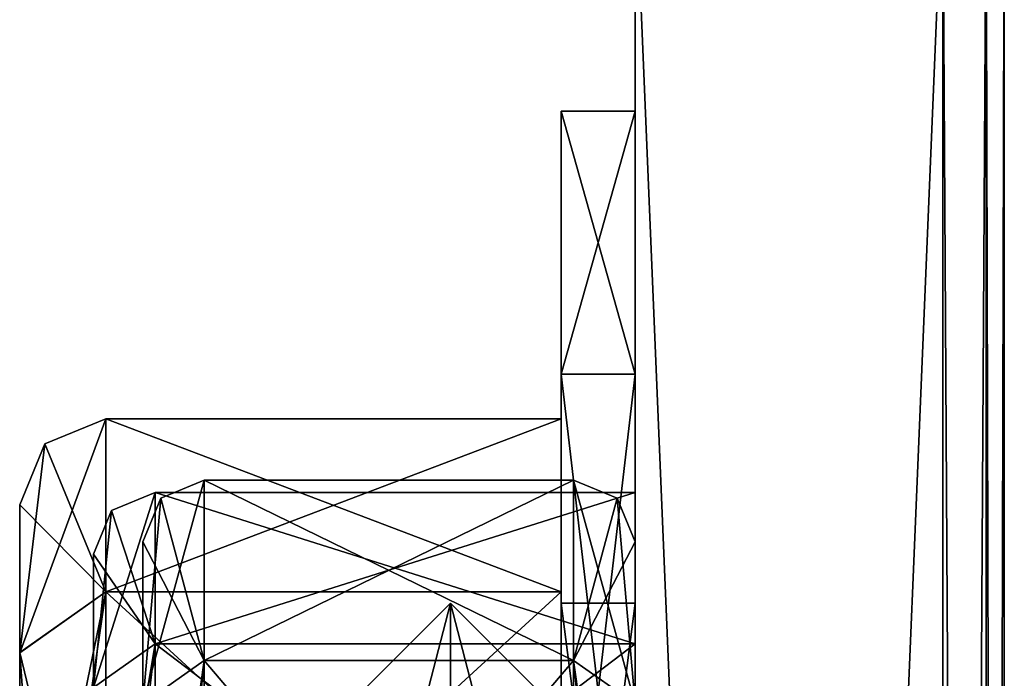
# Model space of a CAD drawing. Header units: millimetres. Extents: x -12 to 310, y -379 to 242.
# Tile 405 of 656: x 67.1 to 75.1, y 23.39 to 28.74. Entities that reach past the tile are written whole.
import ezdxf

# ---------------------------------------------------------------- set-up
doc = ezdxf.new("R2010")
doc.units = ezdxf.units.MM
doc.header["$LTSCALE"] = 65.185185
for name, color, linetype in [('2304', 7, 'CONTINUOUS'), ('2307', 7, 'CONTINUOUS'), ('2310', 7, 'CONTINUOUS'), ('2314', 7, 'CONTINUOUS'), ('2315', 7, 'CONTINUOUS'), ('2319', 7, 'CONTINUOUS'), ('2328', 7, 'CONTINUOUS'), ('2329', 7, 'CONTINUOUS'), ('2330', 7, 'CONTINUOUS'), ('2332', 7, 'CONTINUOUS'), ('2341', 7, 'CONTINUOUS'), ('2342', 7, 'CONTINUOUS'), ('2343', 7, 'CONTINUOUS'), ('2344', 7, 'CONTINUOUS'), ('2345', 7, 'CONTINUOUS'), ('2346', 7, 'CONTINUOUS'), ('2349', 7, 'CONTINUOUS'), ('2358', 7, 'CONTINUOUS'), ('2364', 7, 'CONTINUOUS'), ('2365', 7, 'CONTINUOUS'), ('2366', 7, 'CONTINUOUS'), ('2367', 7, 'CONTINUOUS'), ('2373', 7, 'CONTINUOUS'), ('2374', 7, 'CONTINUOUS'), ('2375', 7, 'CONTINUOUS'), ('2388', 7, 'CONTINUOUS'), ('2389', 7, 'CONTINUOUS'), ('2390', 7, 'CONTINUOUS'), ('2392', 7, 'CONTINUOUS'), ('4476', 7, 'CONTINUOUS'), ('4477', 7, 'CONTINUOUS'), ('4478', 7, 'CONTINUOUS'), ('4479', 7, 'CONTINUOUS'), ('4943', 7, 'CONTINUOUS'), ('4948', 7, 'CONTINUOUS'), ('4949', 7, 'CONTINUOUS'), ('4950', 7, 'CONTINUOUS'), ('4954', 7, 'CONTINUOUS'), ('4963', 7, 'CONTINUOUS'), ('4964', 7, 'CONTINUOUS'), ('4965', 7, 'CONTINUOUS'), ('4966', 7, 'CONTINUOUS'), ('4967', 7, 'CONTINUOUS'), ('4968', 7, 'CONTINUOUS')]:
    doc.layers.add(name, color=color, linetype=linetype)

msp = doc.modelspace()

# ---------------------------------------------------------------- linework, layer by layer
at = {"layer": '2304', "linetype": 'CONTINUOUS'}
for points in [[(75.1, 36.7174, 173.2176), (75.1, -39.5, 166.5), (75.1, 39.5, 166.5), (75.1, 36.7174, 173.2176)], [(75.1, 39.5, 166.5), (75.1, -39.5, 166.5), (75.1, -11, 156.5), (75.1, 39.5, 166.5)], [(75.1, 39.5, -193.5), (75.1, -39.5, -193.5), (75.1, -36.7174, -200.2176), (75.1, 39.5, -193.5)], [(75.1, -39.5, -193.5), (75.1, 39.5, -193.5), (75.1, 8.4866, -173.4841), (75.1, -39.5, -193.5)], [(75.1, 39.5, -193.5), (75.1, 39.5, 166.5), (75.1, 11.9991, -165.0423), (75.1, 39.5, -193.5)], [(75.1, 18.5, 43), (75.1, 39.5, 166.5), (75.1, 15.4247, 50.4245), (75.1, 18.5, 43)], [(75.1, 39.5, 166.5), (75.1, 18.5, 43), (75.1, 18.5, 27), (75.1, 39.5, 166.5)], [(75.1, 15.4247, 50.4245), (75.1, 39.5, 166.5), (75.1, 8, 53.5), (75.1, 15.4247, 50.4245)], [(75.1, 8, 53.5), (75.1, 39.5, 166.5), (75.1, -8, 53.5), (75.1, 8, 53.5)], [(75.1, -8, 53.5), (75.1, 39.5, 166.5), (75.1, 18.4245, 116.5753), (75.1, -8, 53.5)], [(75.1, 39.5, 166.5), (75.1, 18.5, 27), (75.1, 6.5199, -61.2948), (75.1, 39.5, 166.5)], [(75.1, 6.4908, -68.7562), (75.1, 39.5, 166.5), (75.1, 6.5199, -61.2948), (75.1, 6.4908, -68.7562)], [(75.1, 39.5, 166.5), (75.1, 6.4908, -68.7562), (75.1, 0, -153), (75.1, 39.5, 166.5)], [(75.1, 11.9991, -165.0423), (75.1, 39.5, 166.5), (75.1, 8.5362, -156.5658), (75.1, 11.9991, -165.0423)], [(75.1, 8.5362, -156.5658), (75.1, 39.5, 166.5), (75.1, 4.6285, -153.9297), (75.1, 8.5362, -156.5658)], [(75.1, 4.6285, -153.9297), (75.1, 39.5, 166.5), (75.1, 0, -153), (75.1, 4.6285, -153.9297)], [(75.1, 21.5, 146), (75.1, 39.5, 166.5), (75.1, 18.4247, 153.4245), (75.1, 21.5, 146)], [(75.1, 39.5, 166.5), (75.1, 21.5, 146), (75.1, 21.5, 124), (75.1, 39.5, 166.5)], [(75.1, 18.4247, 153.4245), (75.1, 39.5, 166.5), (75.1, 11, 156.5), (75.1, 18.4247, 153.4245)], [(75.1, 11, 156.5), (75.1, 39.5, 166.5), (75.1, -11, 156.5), (75.1, 11, 156.5)], [(75.1, 18.4245, 116.5753), (75.1, 39.5, 166.5), (75.1, 21.5, 124), (75.1, 18.4245, 116.5753)], [(75.1, 36.7176, -200.2174), (75.1, 39.5, -193.5), (75.1, -36.7174, -200.2176), (75.1, 36.7176, -200.2174)], [(75.1, 8.4866, -173.4841), (75.1, 39.5, -193.5), (75.1, 11.9991, -165.0423), (75.1, 8.4866, -173.4841)], [(75.1, 30, -203), (75.1, 36.7176, -200.2174), (75.1, -30, -203), (75.1, 30, -203)], [(75.1, -30, -203), (75.1, 36.7176, -200.2174), (75.1, -36.7174, -200.2176), (75.1, -30, -203)], [(75.1, -36.7176, 173.2174), (75.1, -39.5, 166.5), (75.1, 36.7174, 173.2176), (75.1, -36.7176, 173.2174)], [(75.1, 30, 176), (75.1, -36.7176, 173.2174), (75.1, 36.7174, 173.2176), (75.1, 30, 176)], [(75.1, -30, 176), (75.1, -36.7176, 173.2174), (75.1, 30, 176), (75.1, -30, 176)]]:
    msp.add_3dface(points, dxfattribs=at)
at = {"layer": '2307', "linetype": 'CONTINUOUS'}
for points in [[(72.1, 37.0709, -200.5712), (72.1, -40, -193.5), (72.1, 40, -193.5), (72.1, 37.0709, -200.5712)], [(72.1, 40, -193.5), (72.1, -40, -193.5), (72.1, 0, -177), (72.1, 40, -193.5)], [(72.1, -40, 166.5), (72.1, -37.0709, 173.5712), (72.1, 40, 166.5), (72.1, -40, 166.5)], [(72.1, -40, 166.5), (72.1, 40, 166.5), (72.1, 20.7, 163), (72.1, -40, 166.5)], [(72.1, 40, 166.5), (72.1, -37.0709, 173.5712), (72.1, 37.0712, 173.5709), (72.1, 40, 166.5)], [(72.1, 40, 166.5), (72.1, 40, -193.5), (72.1, 28, 155.7), (72.1, 40, 166.5)], [(72.1, 6.4908, -61.2438), (72.1, 40, -193.5), (72.1, 6.5199, -68.7052), (72.1, 6.4908, -61.2438)], [(72.1, 40, -193.5), (72.1, 6.4908, -61.2438), (72.1, -8, 11), (72.1, 40, -193.5)], [(72.1, 6.5199, -68.7052), (72.1, 40, -193.5), (72.1, 3.7833, -71.475), (72.1, 6.5199, -68.7052)], [(72.1, 3.7833, -71.475), (72.1, 40, -193.5), (72.1, 0, -72.5), (72.1, 3.7833, -71.475)], [(72.1, 0, -72.5), (72.1, 40, -193.5), (72.1, 8.4866, -156.5159), (72.1, 0, -72.5)], [(72.1, 8.4866, -156.5159), (72.1, 40, -193.5), (72.1, 11.9991, -164.9577), (72.1, 8.4866, -156.5159)], [(72.1, 11.9991, -164.9577), (72.1, 40, -193.5), (72.1, 8.5362, -173.4342), (72.1, 11.9991, -164.9577)], [(72.1, 8.5362, -173.4342), (72.1, 40, -193.5), (72.1, 4.6285, -176.0703), (72.1, 8.5362, -173.4342)], [(72.1, 4.6285, -176.0703), (72.1, 40, -193.5), (72.1, 0, -177), (72.1, 4.6285, -176.0703)], [(72.1, 28, 155.7), (72.1, 40, -193.5), (72.1, 28, 114.3), (72.1, 28, 155.7)], [(72.1, 28, 114.3), (72.1, 40, -193.5), (72.1, 25.8619, 109.1382), (72.1, 28, 114.3)], [(72.1, 25.8619, 109.1382), (72.1, 40, -193.5), (72.1, 20.7, 107), (72.1, 25.8619, 109.1382)], [(72.1, 20.7, 107), (72.1, 40, -193.5), (72.1, 24, 43), (72.1, 20.7, 107)], [(72.1, 24, 43), (72.1, 40, -193.5), (72.1, 24, 27), (72.1, 24, 43)], [(72.1, 24, 27), (72.1, 40, -193.5), (72.1, 19.3131, 15.6869), (72.1, 24, 27)], [(72.1, 19.3131, 15.6869), (72.1, 40, -193.5), (72.1, 8, 11), (72.1, 19.3131, 15.6869)], [(72.1, 8, 11), (72.1, 40, -193.5), (72.1, -8, 11), (72.1, 8, 11)], [(72.1, 20.7, 163), (72.1, 40, 166.5), (72.1, 25.8618, 160.8619), (72.1, 20.7, 163)], [(72.1, 25.8618, 160.8619), (72.1, 40, 166.5), (72.1, 28, 155.7), (72.1, 25.8618, 160.8619)], [(72.1, -37.0709, 173.5712), (72.1, -30, 176.5), (72.1, 37.0712, 173.5709), (72.1, -37.0709, 173.5712)], [(72.1, 37.0712, 173.5709), (72.1, -30, 176.5), (72.1, 30, 176.5), (72.1, 37.0712, 173.5709)], [(72.1, -37.0712, -200.5709), (72.1, -40, -193.5), (72.1, 37.0709, -200.5712), (72.1, -37.0712, -200.5709)], [(72.1, 30, -203.5), (72.1, -37.0712, -200.5709), (72.1, 37.0709, -200.5712), (72.1, 30, -203.5)], [(72.1, -30, -203.5), (72.1, -37.0712, -200.5709), (72.1, 30, -203.5), (72.1, -30, -203.5)], [(72.1, 19.3131, 54.3131), (72.1, 20.7, 107), (72.1, 24, 43), (72.1, 19.3131, 54.3131)]]:
    msp.add_3dface(points, dxfattribs=at)
at = {"layer": '2310', "linetype": 'CONTINUOUS'}
for points in [[(74.9536, -30, -203.3536), (74.6, -30, -203.5), (74.9536, 30, -203.3536), (74.9536, -30, -203.3536)], [(74.9536, 30, -203.3536), (74.6, -30, -203.5), (74.6, 30, -203.5), (74.9536, 30, -203.3536)], [(75.1, 30, -203), (75.1, -30, -203), (74.9536, -30, -203.3536), (75.1, 30, -203)], [(75.1, 30, -203), (74.9536, -30, -203.3536), (74.9536, 30, -203.3536), (75.1, 30, -203)]]:
    msp.add_3dface(points, dxfattribs=at)
at = {"layer": '2314', "linetype": 'CONTINUOUS'}
for points in [[(74.9536, -30, 176.3536), (74.9536, 30, 176.3536), (74.6, 30, 176.5), (74.9536, -30, 176.3536)], [(75.1, -30, 176), (75.1, 30, 176), (74.9536, 30, 176.3536), (75.1, -30, 176)], [(74.9536, -30, 176.3536), (75.1, -30, 176), (74.9536, 30, 176.3536), (74.9536, -30, 176.3536)], [(74.6, -30, 176.5), (74.9536, -30, 176.3536), (74.6, 30, 176.5), (74.6, -30, 176.5)]]:
    msp.add_3dface(points, dxfattribs=at)
at = {"layer": '2315', "linetype": 'CONTINUOUS'}
for points in [[(72.1, 30, 176.5), (72.1, -30, 176.5), (74.6, 30, 176.5), (72.1, 30, 176.5)], [(72.1, -30, 176.5), (74.6, -30, 176.5), (74.6, 30, 176.5), (72.1, -30, 176.5)]]:
    msp.add_3dface(points, dxfattribs=at)
at = {"layer": '2319', "linetype": 'CONTINUOUS'}
for points in [[(72.1, -30, -203.5), (72.1, 30, -203.5), (74.6, -30, -203.5), (72.1, -30, -203.5)], [(74.6, -30, -203.5), (72.1, 30, -203.5), (74.6, 30, -203.5), (74.6, -30, -203.5)]]:
    msp.add_3dface(points, dxfattribs=at)
at = {"layer": '2328', "linetype": 'CONTINUOUS'}
for points in [[(72.1, 28, 114.3), (72.1, 25.8619, 109.1382), (71.5, 28, 114.3), (72.1, 28, 114.3)], [(71.5, 28, 114.3), (72.1, 25.8619, 109.1382), (71.5, 25.8618, 109.1381), (71.5, 28, 114.3)], [(72.1, 25.8619, 109.1382), (72.1, 20.7, 107), (71.5, 25.8618, 109.1381), (72.1, 25.8619, 109.1382)], [(72.1, 20.7, 107), (71.5, 20.7, 107), (71.5, 25.8618, 109.1381), (72.1, 20.7, 107)]]:
    msp.add_3dface(points, dxfattribs=at)
at = {"layer": '2329', "linetype": 'CONTINUOUS'}
for points in [[(72.1, 28, 155.7), (72.1, 28, 114.3), (71.5, 28, 155.7), (72.1, 28, 155.7)], [(72.1, 28, 114.3), (71.5, 28, 114.3), (71.5, 28, 155.7), (72.1, 28, 114.3)]]:
    msp.add_3dface(points, dxfattribs=at)
at = {"layer": '2330', "linetype": 'CONTINUOUS'}
for points in [[(72.1, 25.8618, 160.8619), (72.1, 28, 155.7), (71.5, 25.8619, 160.8618), (72.1, 25.8618, 160.8619)], [(72.1, 28, 155.7), (71.5, 28, 155.7), (71.5, 25.8619, 160.8618), (72.1, 28, 155.7)], [(71.5, 20.7, 163), (72.1, 25.8618, 160.8619), (71.5, 25.8619, 160.8618), (71.5, 20.7, 163)], [(72.1, 20.7, 163), (72.1, 25.8618, 160.8619), (71.5, 20.7, 163), (72.1, 20.7, 163)]]:
    msp.add_3dface(points, dxfattribs=at)
at = {"layer": '2332', "linetype": 'CONTINUOUS'}
for points in [[(71.5, 28, 114.3), (71.5, 25.8618, 109.1381), (71.5, 28, 155.7), (71.5, 28, 114.3)], [(71.5, 28, 155.7), (71.5, 25.8618, 109.1381), (71.5, 25.8619, 160.8618), (71.5, 28, 155.7)], [(71.5, 25.8619, 160.8618), (71.5, 25.8618, 109.1381), (71.5, 25.5, 114.3), (71.5, 25.8619, 160.8618)], [(71.5, 20.7, 163), (71.5, 25.8619, 160.8618), (71.5, 20.7, 160.5), (71.5, 20.7, 163)], [(71.5, 20.7, 160.5), (71.5, 25.8619, 160.8618), (71.5, 24.0935, 159.0933), (71.5, 20.7, 160.5)], [(71.5, 24.0935, 159.0933), (71.5, 25.8619, 160.8618), (71.5, 25.5, 155.7), (71.5, 24.0935, 159.0933)], [(71.5, 25.5, 155.7), (71.5, 25.8619, 160.8618), (71.5, 25.5, 114.3), (71.5, 25.5, 155.7)], [(71.5, 25.8618, 109.1381), (71.5, 20.7, 107), (71.5, 24.0933, 110.9065), (71.5, 25.8618, 109.1381)], [(71.5, 25.5, 114.3), (71.5, 25.8618, 109.1381), (71.5, 24.0933, 110.9065), (71.5, 25.5, 114.3)], [(71.5, 24.0933, 110.9065), (71.5, 20.7, 107), (71.5, 20.7, 109.5), (71.5, 24.0933, 110.9065)]]:
    msp.add_3dface(points, dxfattribs=at)
at = {"layer": '2341', "linetype": 'CONTINUOUS'}
for points in [[(71.5, 25.5, 114.3), (71.5, 24.0933, 110.9065), (67.8, 25.5, 114.3), (71.5, 25.5, 114.3)], [(67.8, 25.5, 114.3), (71.5, 24.0933, 110.9065), (67.8, 24.0941, 110.9059), (67.8, 25.5, 114.3)], [(71.5, 24.0933, 110.9065), (71.5, 20.7, 109.5), (67.8, 24.0941, 110.9059), (71.5, 24.0933, 110.9065)], [(71.5, 20.7, 109.5), (67.8, 20.7, 109.5), (67.8, 24.0941, 110.9059), (71.5, 20.7, 109.5)]]:
    msp.add_3dface(points, dxfattribs=at)
at = {"layer": '2342', "linetype": 'CONTINUOUS'}
for points in [[(67.8, 25.5, 114.3), (67.8, 24.0941, 110.9059), (67.305, 25.295, 114.3), (67.8, 25.5, 114.3)], [(67.305, 25.295, 114.3), (67.8, 24.0941, 110.9059), (67.1, 24.8, 114.3), (67.305, 25.295, 114.3)], [(67.1, 24.8, 114.3), (67.8, 24.0941, 110.9059), (67.1, 23.5986, 111.4015), (67.1, 24.8, 114.3)], [(67.8, 24.0941, 110.9059), (67.8, 20.7, 109.5), (67.1, 23.5986, 111.4015), (67.8, 24.0941, 110.9059)], [(67.8, 20.7, 109.5), (67.305, 20.7, 109.705), (67.1, 23.5986, 111.4015), (67.8, 20.7, 109.5)], [(67.305, 20.7, 109.705), (67.1, 20.7, 110.2), (67.1, 23.5986, 111.4015), (67.305, 20.7, 109.705)]]:
    msp.add_3dface(points, dxfattribs=at)
at = {"layer": '2343', "linetype": 'CONTINUOUS'}
for points in [[(67.8, 25.5, 114.3), (67.305, 25.295, 114.3), (67.8, 25.5, 155.7), (67.8, 25.5, 114.3)], [(67.8, 25.5, 155.7), (67.305, 25.295, 114.3), (67.305, 25.295, 155.7), (67.8, 25.5, 155.7)], [(67.305, 25.295, 114.3), (67.1, 24.8, 114.3), (67.305, 25.295, 155.7), (67.305, 25.295, 114.3)], [(67.305, 25.295, 155.7), (67.1, 24.8, 114.3), (67.1, 24.8, 155.7), (67.305, 25.295, 155.7)]]:
    msp.add_3dface(points, dxfattribs=at)
at = {"layer": '2344', "linetype": 'CONTINUOUS'}
for points in [[(71.5, 25.5, 155.7), (71.5, 25.5, 114.3), (67.8, 25.5, 155.7), (71.5, 25.5, 155.7)], [(71.5, 25.5, 114.3), (67.8, 25.5, 114.3), (67.8, 25.5, 155.7), (71.5, 25.5, 114.3)]]:
    msp.add_3dface(points, dxfattribs=at)
at = {"layer": '2345', "linetype": 'CONTINUOUS'}
for points in [[(71.5, 24.0935, 159.0933), (71.5, 25.5, 155.7), (67.8, 24.0941, 159.0941), (71.5, 24.0935, 159.0933)], [(71.5, 25.5, 155.7), (67.8, 25.5, 155.7), (67.8, 24.0941, 159.0941), (71.5, 25.5, 155.7)], [(67.8, 20.7, 160.5), (71.5, 24.0935, 159.0933), (67.8, 24.0941, 159.0941), (67.8, 20.7, 160.5)], [(71.5, 20.7, 160.5), (71.5, 24.0935, 159.0933), (67.8, 20.7, 160.5), (71.5, 20.7, 160.5)]]:
    msp.add_3dface(points, dxfattribs=at)
at = {"layer": '2346', "linetype": 'CONTINUOUS'}
for points in [[(67.8, 25.5, 155.7), (67.305, 25.295, 155.7), (67.1, 23.5985, 158.5986), (67.8, 25.5, 155.7)], [(67.8, 24.0941, 159.0941), (67.8, 25.5, 155.7), (67.1, 23.5985, 158.5986), (67.8, 24.0941, 159.0941)], [(67.305, 25.295, 155.7), (67.1, 24.8, 155.7), (67.1, 23.5985, 158.5986), (67.305, 25.295, 155.7)], [(67.305, 20.7, 160.295), (67.8, 24.0941, 159.0941), (67.1, 20.7, 159.8), (67.305, 20.7, 160.295)], [(67.1, 20.7, 159.8), (67.8, 24.0941, 159.0941), (67.1, 23.5985, 158.5986), (67.1, 20.7, 159.8)], [(67.8, 20.7, 160.5), (67.8, 24.0941, 159.0941), (67.305, 20.7, 160.295), (67.8, 20.7, 160.5)]]:
    msp.add_3dface(points, dxfattribs=at)
at = {"layer": '2349', "linetype": 'CONTINUOUS'}
for points in [[(67.1, 24.8, 114.3), (67.1, 23.5986, 111.4015), (67.1, 22.25, 114.3), (67.1, 24.8, 114.3)], [(67.1, 24.8, 155.7), (67.1, 24.8, 114.3), (67.1, 22.25, 155.7), (67.1, 24.8, 155.7)], [(67.1, 22.25, 155.7), (67.1, 24.8, 114.3), (67.1, 22.25, 114.3), (67.1, 22.25, 155.7)], [(67.1, 23.5985, 158.5986), (67.1, 24.8, 155.7), (67.1, 20.7, 157.25), (67.1, 23.5985, 158.5986)], [(67.1, 20.7, 157.25), (67.1, 24.8, 155.7), (67.1, 21.796, 156.796), (67.1, 20.7, 157.25)], [(67.1, 21.796, 156.796), (67.1, 24.8, 155.7), (67.1, 22.25, 155.7), (67.1, 21.796, 156.796)], [(67.1, 20.7, 110.2), (67.1, -23.5985, 111.4014), (67.1, 23.5986, 111.4015), (67.1, 20.7, 110.2)], [(67.1, 23.5986, 111.4015), (67.1, -23.5985, 111.4014), (67.1, -20.7, 112.75), (67.1, 23.5986, 111.4015)], [(67.1, 22.25, 114.3), (67.1, 23.5986, 111.4015), (67.1, 21.796, 113.204), (67.1, 22.25, 114.3)], [(67.1, 21.796, 113.204), (67.1, 23.5986, 111.4015), (67.1, 20.7, 112.75), (67.1, 21.796, 113.204)], [(67.1, 20.7, 112.75), (67.1, 23.5986, 111.4015), (67.1, -20.7, 112.75), (67.1, 20.7, 112.75)], [(67.1, -23.5986, 158.5985), (67.1, -20.7, 159.8), (67.1, 23.5985, 158.5986), (67.1, -23.5986, 158.5985)], [(67.1, -23.5986, 158.5985), (67.1, 23.5985, 158.5986), (67.1, 20.7, 157.25), (67.1, -23.5986, 158.5985)], [(67.1, -20.7, 159.8), (67.1, 20.7, 159.8), (67.1, 23.5985, 158.5986), (67.1, -20.7, 159.8)]]:
    msp.add_3dface(points, dxfattribs=at)
at = {"layer": '2358', "linetype": 'CONTINUOUS'}
for points in [[(67.7, 22.25, 114.3), (67.7, 21.796, 113.204), (67.7, 24.4, 114.3), (67.7, 22.25, 114.3)], [(67.7, 22.25, 155.7), (67.7, 22.25, 114.3), (67.7, 24.4, 155.7), (67.7, 22.25, 155.7)], [(67.7, 24.4, 155.7), (67.7, 22.25, 114.3), (67.7, 24.4, 114.3), (67.7, 24.4, 155.7)], [(67.7, 24.4, 114.3), (67.7, 21.796, 113.204), (67.7, 23.3157, 111.6842), (67.7, 24.4, 114.3)], [(67.7, 23.3158, 158.3157), (67.7, 22.25, 155.7), (67.7, 24.4, 155.7), (67.7, 23.3158, 158.3157)]]:
    msp.add_3dface(points, dxfattribs=at)
at = {"layer": '2364', "linetype": 'CONTINUOUS'}
for points in [[(67.8464, 24.7536, 114.3), (67.7, 23.3157, 111.6842), (68.2, 24.9, 114.3), (67.8464, 24.7536, 114.3)], [(68.2, 24.9, 114.3), (67.7, 23.3157, 111.6842), (68.2, 23.6698, 111.3302), (68.2, 24.9, 114.3)], [(67.7, 24.4, 114.3), (67.7, 23.3157, 111.6842), (67.8464, 24.7536, 114.3), (67.7, 24.4, 114.3)], [(67.7, 23.3157, 111.6842), (67.7, 20.7, 110.6), (68.2, 23.6698, 111.3302), (67.7, 23.3157, 111.6842)], [(67.7, 20.7, 110.6), (67.8464, 20.7, 110.2464), (68.2, 23.6698, 111.3302), (67.7, 20.7, 110.6)], [(67.8464, 20.7, 110.2464), (68.2, 20.7, 110.1), (68.2, 23.6698, 111.3302), (67.8464, 20.7, 110.2464)]]:
    msp.add_3dface(points, dxfattribs=at)
at = {"layer": '2365', "linetype": 'CONTINUOUS'}
for points in [[(67.8464, 24.7536, 114.3), (68.2, 24.9, 114.3), (67.8464, 24.7536, 155.7), (67.8464, 24.7536, 114.3)], [(67.8464, 24.7536, 155.7), (68.2, 24.9, 114.3), (68.2, 24.9, 155.7), (67.8464, 24.7536, 155.7)], [(67.7, 24.4, 155.7), (67.7, 24.4, 114.3), (67.8464, 24.7536, 114.3), (67.7, 24.4, 155.7)], [(67.7, 24.4, 155.7), (67.8464, 24.7536, 114.3), (67.8464, 24.7536, 155.7), (67.7, 24.4, 155.7)]]:
    msp.add_3dface(points, dxfattribs=at)
at = {"layer": '2366', "linetype": 'CONTINUOUS'}
for points in [[(67.8464, 24.7536, 155.7), (68.2, 24.9, 155.7), (68.2, 23.6698, 158.6698), (67.8464, 24.7536, 155.7)], [(67.7, 24.4, 155.7), (67.8464, 24.7536, 155.7), (68.2, 23.6698, 158.6698), (67.7, 24.4, 155.7)], [(67.7, 23.3158, 158.3157), (67.7, 24.4, 155.7), (68.2, 23.6698, 158.6698), (67.7, 23.3158, 158.3157)], [(68.2, 20.7, 159.9), (67.7, 23.3158, 158.3157), (68.2, 23.6698, 158.6698), (68.2, 20.7, 159.9)]]:
    msp.add_3dface(points, dxfattribs=at)
at = {"layer": '2367', "linetype": 'CONTINUOUS'}
for points in [[(68.2, 23.6698, 158.6698), (68.2, 24.9, 155.7), (72.1, 23.6691, 158.6693), (68.2, 23.6698, 158.6698)], [(72.1, 23.6691, 158.6693), (68.2, 24.9, 155.7), (72.1, 24.9, 155.7), (72.1, 23.6691, 158.6693)], [(68.2, 20.7, 159.9), (68.2, 23.6698, 158.6698), (72.1, 20.7, 159.9), (68.2, 20.7, 159.9)], [(72.1, 20.7, 159.9), (68.2, 23.6698, 158.6698), (72.1, 23.6691, 158.6693), (72.1, 20.7, 159.9)]]:
    msp.add_3dface(points, dxfattribs=at)
at = {"layer": '2373', "linetype": 'CONTINUOUS'}
for points in [[(68.2, 24.9, 114.3), (68.2, 23.6698, 111.3302), (72.1, 24.9, 114.3), (68.2, 24.9, 114.3)], [(72.1, 24.9, 114.3), (68.2, 23.6698, 111.3302), (72.1, 23.6693, 111.3309), (72.1, 24.9, 114.3)], [(68.2, 23.6698, 111.3302), (68.2, 20.7, 110.1), (72.1, 23.6693, 111.3309), (68.2, 23.6698, 111.3302)], [(68.2, 20.7, 110.1), (72.1, 20.7, 110.1), (72.1, 23.6693, 111.3309), (68.2, 20.7, 110.1)]]:
    msp.add_3dface(points, dxfattribs=at)
at = {"layer": '2374', "linetype": 'CONTINUOUS'}
for points in [[(68.2, 24.9, 155.7), (68.2, 24.9, 114.3), (72.1, 24.9, 155.7), (68.2, 24.9, 155.7)], [(72.1, 24.9, 155.7), (68.2, 24.9, 114.3), (72.1, 24.9, 114.3), (72.1, 24.9, 155.7)]]:
    msp.add_3dface(points, dxfattribs=at)
at = {"layer": '2375', "linetype": 'CONTINUOUS'}
for points in [[(72.1, 23.6691, 158.6693), (72.1, 24.9, 155.7), (72.1, -23.6693, 158.6691), (72.1, 23.6691, 158.6693)], [(72.1, -23.6693, 158.6691), (72.1, 24.9, 155.7), (72.1, 11, 156.5), (72.1, -23.6693, 158.6691)], [(72.1, 24.9, 155.7), (72.1, 24.9, 114.3), (72.1, 21.5, 146), (72.1, 24.9, 155.7)], [(72.1, 11, 156.5), (72.1, 24.9, 155.7), (72.1, 18.4245, 153.4247), (72.1, 11, 156.5)], [(72.1, 18.4245, 153.4247), (72.1, 24.9, 155.7), (72.1, 21.5, 146), (72.1, 18.4245, 153.4247)], [(72.1, 24.9, 114.3), (72.1, 23.6693, 111.3309), (72.1, 11, 113.5), (72.1, 24.9, 114.3)], [(72.1, 21.5, 146), (72.1, 24.9, 114.3), (72.1, 21.5, 124), (72.1, 21.5, 146)], [(72.1, 21.5, 124), (72.1, 24.9, 114.3), (72.1, 18.4247, 116.5755), (72.1, 21.5, 124)], [(72.1, 18.4247, 116.5755), (72.1, 24.9, 114.3), (72.1, 11, 113.5), (72.1, 18.4247, 116.5755)], [(72.1, -23.6691, 111.3307), (72.1, -24.9, 114.3), (72.1, 23.6693, 111.3309), (72.1, -23.6691, 111.3307)], [(72.1, 23.6693, 111.3309), (72.1, -24.9, 114.3), (72.1, -11, 113.5), (72.1, 23.6693, 111.3309)], [(72.1, 20.7, 110.1), (72.1, -23.6691, 111.3307), (72.1, 23.6693, 111.3309), (72.1, 20.7, 110.1)], [(72.1, 11, 113.5), (72.1, 23.6693, 111.3309), (72.1, -11, 113.5), (72.1, 11, 113.5)], [(72.1, 20.7, 159.9), (72.1, 23.6691, 158.6693), (72.1, -20.7, 159.9), (72.1, 20.7, 159.9)], [(72.1, -20.7, 159.9), (72.1, 23.6691, 158.6693), (72.1, -23.6693, 158.6691), (72.1, -20.7, 159.9)]]:
    msp.add_3dface(points, dxfattribs=at)
at = {"layer": '2388', "linetype": 'CONTINUOUS'}
for points in [[(72.1, 24, 27), (72.1, 19.3131, 15.6869), (71.5, 24, 27), (72.1, 24, 27)], [(71.5, 24, 27), (72.1, 19.3131, 15.6869), (71.5, 19.3131, 15.6869), (71.5, 24, 27)]]:
    msp.add_3dface(points, dxfattribs=at)
at = {"layer": '2389', "linetype": 'CONTINUOUS'}
for points in [[(72.1, 24, 43), (72.1, 24, 27), (71.5, 24, 43), (72.1, 24, 43)], [(72.1, 24, 27), (71.5, 24, 27), (71.5, 24, 43), (72.1, 24, 27)]]:
    msp.add_3dface(points, dxfattribs=at)
at = {"layer": '2390', "linetype": 'CONTINUOUS'}
for points in [[(72.1, 19.3131, 54.3131), (72.1, 24, 43), (71.5, 19.3131, 54.3131), (72.1, 19.3131, 54.3131)], [(72.1, 24, 43), (71.5, 24, 43), (71.5, 19.3131, 54.3131), (72.1, 24, 43)]]:
    msp.add_3dface(points, dxfattribs=at)
at = {"layer": '2392', "linetype": 'CONTINUOUS'}
for points in [[(71.5, 24, 27), (71.5, 19.3131, 15.6869), (71.5, 21.3, 27), (71.5, 24, 27)], [(71.5, 24, 43), (71.5, 24, 27), (71.5, 21.3, 43), (71.5, 24, 43)], [(71.5, 21.3, 43), (71.5, 24, 27), (71.5, 21.3, 27), (71.5, 21.3, 43)], [(71.5, 19.3131, 54.3131), (71.5, 24, 43), (71.5, 17.404, 52.404), (71.5, 19.3131, 54.3131)], [(71.5, 17.404, 52.404), (71.5, 24, 43), (71.5, 21.3, 43), (71.5, 17.404, 52.404)]]:
    msp.add_3dface(points, dxfattribs=at)
at = {"layer": '4476', "linetype": 'CONTINUOUS'}
msp.add_3dface([(70.6, 24, 35), (70.6, 16.9706, 51.9706), (72.1, 22.5, 35), (70.6, 24, 35)], dxfattribs=at)
at = {"layer": '4477', "linetype": 'CONTINUOUS'}
for points in [[(70.6, 24, 35), (72.1, 22.5, 35), (72.1, 18.2029, 21.7748), (70.6, 24, 35)], [(70.6, 24, 35), (72.1, 18.2029, 21.7748), (70.6, 16.9706, 18.0294), (70.6, 24, 35)]]:
    msp.add_3dface(points, dxfattribs=at)
at = {"layer": '4478', "linetype": 'CONTINUOUS'}
msp.add_3dface([(70.6, 24, 35), (70.6, 16.9706, 18.0294), (69.1, 22.5, 35), (70.6, 24, 35)], dxfattribs=at)
at = {"layer": '4479', "linetype": 'CONTINUOUS'}
for points in [[(70.6, 16.9706, 51.9706), (70.6, 24, 35), (69.1, 18.2029, 48.2252), (70.6, 16.9706, 51.9706)], [(70.6, 24, 35), (69.1, 22.5, 35), (69.1, 18.2029, 48.2252), (70.6, 24, 35)]]:
    msp.add_3dface(points, dxfattribs=at)
at = {"layer": '4943', "linetype": 'CONTINUOUS'}
for points in [[(68.1, 24.5, 115), (68.1, 23.182, 111.8181), (68.1, 24.5, 155), (68.1, 24.5, 115)], [(68.1, 24.5, 155), (68.1, 23.182, 111.8181), (68.1, 23.1819, 158.182), (68.1, 24.5, 155)]]:
    msp.add_3dface(points, dxfattribs=at)
at = {"layer": '4948', "linetype": 'CONTINUOUS'}
for points in [[(68.2464, 24.8536, 155), (68.1, 23.1819, 158.182), (68.6, 25, 155), (68.2464, 24.8536, 155)], [(68.6, 25, 155), (68.1, 23.1819, 158.182), (68.6, 23.5355, 158.5355), (68.6, 25, 155)], [(68.1, 24.5, 155), (68.1, 23.1819, 158.182), (68.2464, 24.8536, 155), (68.1, 24.5, 155)], [(68.1, 23.1819, 158.182), (68.1, 20, 159.5), (68.6, 23.5355, 158.5355), (68.1, 23.1819, 158.182)], [(68.1, 20, 159.5), (68.2464, 20, 159.8536), (68.6, 23.5355, 158.5355), (68.1, 20, 159.5)], [(68.2464, 20, 159.8536), (68.6, 20, 160), (68.6, 23.5355, 158.5355), (68.2464, 20, 159.8536)]]:
    msp.add_3dface(points, dxfattribs=at)
at = {"layer": '4949', "linetype": 'CONTINUOUS'}
for points in [[(68.2464, 24.8536, 155), (68.6, 25, 155), (68.2464, 24.8536, 115), (68.2464, 24.8536, 155)], [(68.2464, 24.8536, 115), (68.6, 25, 155), (68.6, 25, 115), (68.2464, 24.8536, 115)], [(68.1, 24.5, 115), (68.1, 24.5, 155), (68.2464, 24.8536, 155), (68.1, 24.5, 115)], [(68.1, 24.5, 115), (68.2464, 24.8536, 155), (68.2464, 24.8536, 115), (68.1, 24.5, 115)]]:
    msp.add_3dface(points, dxfattribs=at)
at = {"layer": '4950', "linetype": 'CONTINUOUS'}
for points in [[(68.2464, 24.8536, 115), (68.6, 25, 115), (68.6, 23.5355, 111.4645), (68.2464, 24.8536, 115)], [(68.1, 24.5, 115), (68.2464, 24.8536, 115), (68.6, 23.5355, 111.4645), (68.1, 24.5, 115)], [(68.1, 23.182, 111.8181), (68.1, 24.5, 115), (68.6, 23.5355, 111.4645), (68.1, 23.182, 111.8181)], [(68.6, 20, 110), (68.1, 23.182, 111.8181), (68.6, 23.5355, 111.4645), (68.6, 20, 110)]]:
    msp.add_3dface(points, dxfattribs=at)
at = {"layer": '4954', "linetype": 'CONTINUOUS'}
for points in [[(72.1, 24.5, 155), (72.1, 23.182, 158.1819), (72.1, 24.5, 115), (72.1, 24.5, 155)], [(72.1, 24.5, 115), (72.1, 23.182, 158.1819), (72.1, 23.1819, 111.818), (72.1, 24.5, 115)]]:
    msp.add_3dface(points, dxfattribs=at)
at = {"layer": '4963', "linetype": 'CONTINUOUS'}
for points in [[(71.6, 25, 155), (71.6, 23.5355, 158.5355), (71.9536, 24.8536, 155), (71.6, 25, 155)], [(71.6, 23.5355, 158.5355), (72.1, 24.5, 155), (71.9536, 24.8536, 155), (71.6, 23.5355, 158.5355)], [(72.1, 23.182, 158.1819), (72.1, 24.5, 155), (71.6, 23.5355, 158.5355), (72.1, 23.182, 158.1819)], [(71.6, 20, 160), (72.1, 23.182, 158.1819), (71.6, 23.5355, 158.5355), (71.6, 20, 160)]]:
    msp.add_3dface(points, dxfattribs=at)
at = {"layer": '4964', "linetype": 'CONTINUOUS'}
for points in [[(68.6, 25, 155), (68.6, 23.5355, 158.5355), (71.6, 25, 155), (68.6, 25, 155)], [(68.6, 23.5355, 158.5355), (71.6, 23.5355, 158.5355), (71.6, 25, 155), (68.6, 23.5355, 158.5355)], [(68.6, 23.5355, 158.5355), (68.6, 20, 160), (71.6, 23.5355, 158.5355), (68.6, 23.5355, 158.5355)], [(68.6, 20, 160), (71.6, 20, 160), (71.6, 23.5355, 158.5355), (68.6, 20, 160)]]:
    msp.add_3dface(points, dxfattribs=at)
at = {"layer": '4965', "linetype": 'CONTINUOUS'}
for points in [[(68.6, 25, 115), (68.6, 25, 155), (71.6, 25, 115), (68.6, 25, 115)], [(68.6, 25, 155), (71.6, 25, 155), (71.6, 25, 115), (68.6, 25, 155)]]:
    msp.add_3dface(points, dxfattribs=at)
at = {"layer": '4966', "linetype": 'CONTINUOUS'}
for points in [[(71.6, 25, 155), (71.9536, 24.8536, 155), (71.6, 25, 115), (71.6, 25, 155)], [(71.6, 25, 115), (71.9536, 24.8536, 155), (71.9536, 24.8536, 115), (71.6, 25, 115)], [(72.1, 24.5, 155), (72.1, 24.5, 115), (71.9536, 24.8536, 115), (72.1, 24.5, 155)], [(71.9536, 24.8536, 155), (72.1, 24.5, 155), (71.9536, 24.8536, 115), (71.9536, 24.8536, 155)]]:
    msp.add_3dface(points, dxfattribs=at)
at = {"layer": '4967', "linetype": 'CONTINUOUS'}
for points in [[(72.1, 23.1819, 111.818), (71.6, 25, 115), (71.9536, 24.8536, 115), (72.1, 23.1819, 111.818)], [(71.6, 25, 115), (72.1, 23.1819, 111.818), (71.6, 23.5355, 111.4645), (71.6, 25, 115)], [(72.1, 24.5, 115), (72.1, 23.1819, 111.818), (71.9536, 24.8536, 115), (72.1, 24.5, 115)], [(71.9536, 20, 110.1464), (71.6, 20, 110), (71.6, 23.5355, 111.4645), (71.9536, 20, 110.1464)], [(72.1, 20, 110.5), (71.9536, 20, 110.1464), (71.6, 23.5355, 111.4645), (72.1, 20, 110.5)], [(72.1, 23.1819, 111.818), (72.1, 20, 110.5), (71.6, 23.5355, 111.4645), (72.1, 23.1819, 111.818)]]:
    msp.add_3dface(points, dxfattribs=at)
at = {"layer": '4968', "linetype": 'CONTINUOUS'}
for points in [[(68.6, 23.5355, 111.4645), (68.6, 25, 115), (71.6, 23.5355, 111.4645), (68.6, 23.5355, 111.4645)], [(68.6, 25, 115), (71.6, 25, 115), (71.6, 23.5355, 111.4645), (68.6, 25, 115)], [(68.6, 20, 110), (68.6, 23.5355, 111.4645), (71.6, 20, 110), (68.6, 20, 110)], [(71.6, 20, 110), (68.6, 23.5355, 111.4645), (71.6, 23.5355, 111.4645), (71.6, 20, 110)]]:
    msp.add_3dface(points, dxfattribs=at)

doc.saveas('drawing.dxf')
